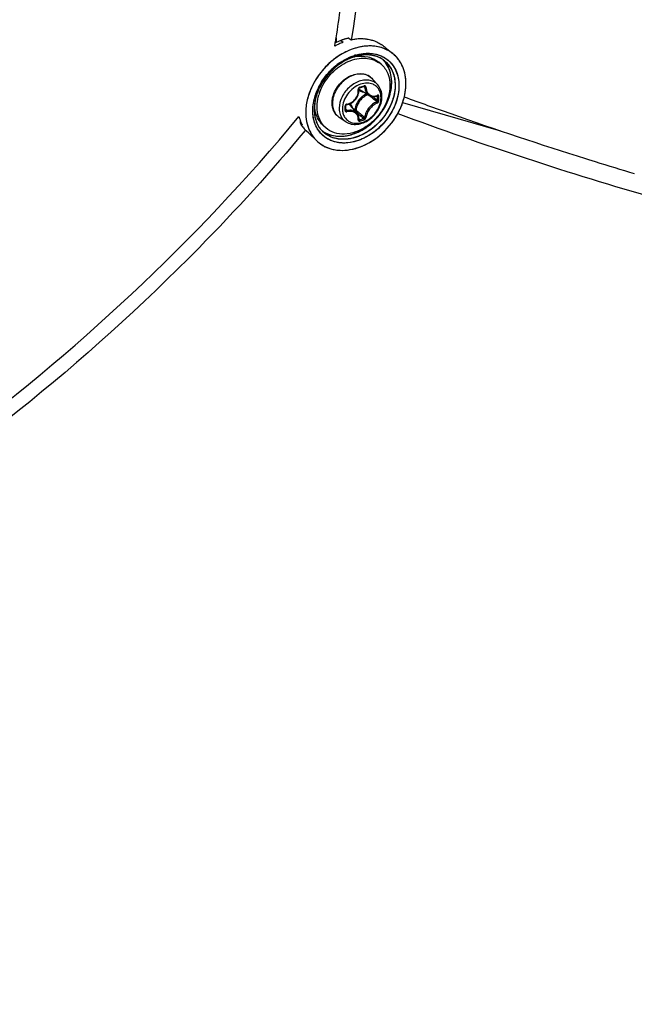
# Model space of a CAD drawing. Header units: millimetres. Extents: x 0 to 420, y 0 to 297.
# Tile 382 of 514: x 358 to 365, y 181 to 191. Entities that reach past the tile are written whole.
import ezdxf

# ---------------------------------------------------------------- set-up
doc = ezdxf.new("R2010")
doc.units = ezdxf.units.MM
doc.header["$LTSCALE"] = 23.1
doc.layers.get('0').update_dxf_attribs({"linetype": 'CONTINUOUS'})

msp = doc.modelspace()

# ---------------------------------------------------------------- linework, layer by layer
at = {"color": 7, "linetype": 'Continuous'}
for p, q in [((361.4778, 190.7888), (361.4838, 190.8242)), ((361.4784, 190.7881), (361.4842, 190.8237)), ((361.4928, 190.8282), (361.4838, 190.8242)), ((361.4928, 190.8789), (361.4928, 190.8282)), ((361.5434, 190.8504), (361.4928, 190.8282)), ((361.5434, 190.8504), (361.568, 190.8302)), ((361.63, 190.8754), (361.6546, 190.8552)), ((361.6565, 190.8709), (361.6539, 190.8553)), ((361.6568, 190.8704), (361.6543, 190.8548)), ((361.6546, 190.8552), (361.6556, 190.8554)), ((361.6556, 190.8554), (361.6546, 190.8552)), ((361.6925, 190.6905), (361.6932, 190.6907)), ((361.6932, 190.6907), (361.6937, 190.6908)), ((362.0156, 190.7753), (362.0979, 190.7096)), ((361.4161, 190.6022), (361.4156, 190.6017)), ((361.5386, 190.6156), (361.5488, 190.6224)), ((361.687, 190.6745), (361.6877, 190.6746)), ((361.687, 190.6743), (361.6877, 190.6745)), ((361.6991, 190.6786), (361.6969, 190.6778)), ((361.6991, 190.6786), (361.6969, 190.6779)), ((361.9732, 190.595), (361.9482, 190.6167)), ((361.7546, 190.382), (361.7544, 190.3819)), ((361.7546, 190.382), (361.7544, 190.3819)), ((361.9381, 190.3751), (361.8827, 190.4376)), ((361.743, 190.3438), (361.7578, 190.3479)), ((361.8441, 190.2613), (361.7513, 190.3189)), ((361.7872, 190.3565), (361.7983, 190.3505)), ((361.258, 190.2213), (361.2583, 190.2223)), ((361.2639, 190.1862), (361.2634, 190.1833)), ((361.2645, 190.1859), (361.2645, 190.1863)), ((361.2647, 190.1859), (361.2647, 190.1863)), ((361.8844, 190.2489), (361.8868, 190.2469)), ((361.928, 190.2571), (361.935, 190.2533)), ((361.9317, 190.2589), (361.9308, 190.2582)), ((361.9308, 190.2582), (361.9322, 190.2587)), ((361.9322, 190.2587), (361.9327, 190.2587)), ((362.2033, 190.1861), (363.2505, 189.8839)), ((362.2216, 190.2468), (362.2217, 190.2469)), ((361.5948, 190.1342), (361.5947, 190.1529)), ((361.5947, 190.1056), (361.5948, 190.1291)), ((361.5947, 190.1125), (361.604, 190.1001)), ((361.5948, 190.1291), (361.5948, 190.1342)), ((361.7163, 190.0725), (361.6463, 190.1558)), ((361.6932, 190.1052), (361.6896, 190.1042)), ((361.7029, 190.0884), (361.7186, 190.0751)), ((361.7186, 190.0751), (361.7363, 190.0601)), ((362.1547, 190.0645), (362.1497, 190.0663)), ((362.1548, 190.0643), (362.1498, 190.0662)), ((361.1093, 189.9951), (361.1074, 189.9691)), ((361.1074, 189.9691), (361.131, 189.947)), ((361.1306, 189.9478), (361.131, 189.947)), ((361.1306, 189.9477), (361.131, 189.947)), ((361.5967, 189.9809), (361.5269, 190.0267)), ((361.7341, 190.0043), (361.735, 190.0034)), ((361.7348, 190.0113), (361.7408, 190.0031)), ((361.7348, 190.0113), (361.7376, 190.0076)), ((361.735, 190.0034), (361.7359, 190.0029)), ((361.1238, 189.9421), (361.1233, 189.9429)), ((361.1238, 189.9421), (361.1233, 189.9428)), ((361.1508, 189.9066), (361.1743, 189.8845)), ((361.1652, 189.8921), (361.1626, 189.8889)), ((361.1654, 189.892), (361.1627, 189.8888)), ((361.1995, 189.8583), (361.1743, 189.8845)), ((361.1995, 189.8583), (361.2884, 189.7749)), ((361.384, 189.9147), (361.359, 189.9363)), ((361.292, 189.7715), (361.2927, 189.7709)), ((361.2921, 189.7716), (361.2928, 189.771)), ((364.1582, 189.5876), (364.1911, 189.5773)), ((364.1911, 189.5773), (364.2599, 189.5559))]:
    msp.add_line(p, q, dxfattribs=at)
for points in [[(361.6055, 190.1643), (361.6151, 190.1662), (361.6278, 190.1697), (361.6402, 190.1743), (361.6522, 190.18), (361.6637, 190.1868), (361.6746, 190.1945), (361.6848, 190.2032), (361.6943, 190.2126), (361.7029, 190.2229), (361.7107, 190.2338), (361.7174, 190.2452), (361.7232, 190.2572), (361.7278, 190.2695), (361.7314, 190.2821), (361.7338, 190.2949), (361.735, 190.3078), (361.735, 190.3207)], [(361.735, 190.3207), (361.7342, 190.3312), (361.7342, 190.3326), (361.7345, 190.3342), (361.7349, 190.3357), (361.7356, 190.3372), (361.7364, 190.3387), (361.7374, 190.34), (361.7385, 190.3412), (361.7398, 190.3422), (361.7411, 190.343), (361.7424, 190.3436), (361.743, 190.3438)], [(361.7578, 190.3479), (361.7667, 190.3504), (361.7755, 190.353), (361.7903, 190.3574)], [(361.7903, 190.3574), (361.7909, 190.3576), (361.792, 190.3577), (361.7929, 190.3576), (361.7937, 190.3574), (361.794, 190.3573)], [(361.5947, 190.1529), (361.5947, 190.1537), (361.5949, 190.155), (361.5954, 190.1564), (361.5961, 190.1578), (361.597, 190.1591), (361.5981, 190.1604), (361.5994, 190.1615), (361.6007, 190.1624), (361.6021, 190.1632), (361.6036, 190.1638), (361.605, 190.1642), (361.6055, 190.1643)], [(361.844, 190.2614), (361.8478, 190.2592), (361.8562, 190.2551), (361.865, 190.252), (361.8742, 190.25), (361.8838, 190.2489)], [(361.8838, 190.2489), (361.8935, 190.2489), (361.9034, 190.25), (361.9134, 190.2521), (361.9234, 190.2552), (361.9308, 190.2582)], [(361.5953, 190.1032), (361.595, 190.1037), (361.5948, 190.1044), (361.5947, 190.1052), (361.5947, 190.1056)], [(361.7296, 190.05), (361.7258, 190.0584), (361.721, 190.0662), (361.7163, 190.0724)], [(361.7342, 190.0051), (361.7349, 190.0123), (361.7351, 190.0222), (361.7342, 190.0318), (361.7324, 190.0411), (361.7296, 190.05)], [(361.7341, 190.0042), (361.7342, 190.0042), (361.7342, 190.0041), (361.7342, 190.0042), (361.7342, 190.0046), (361.7342, 190.0051)]]:
    msp.add_lwpolyline(points, dxfattribs=at)
for centre, radius, start, end in [((361.8165, 190.1711), 0.7045, 116.31565, 118.73655), ((347.3386, 193.1081), 14.3288, 350.82654, 351.04884), ((361.8091, 190.1861), 0.6879, 114.68957, 116.31309), ((361.7971, 190.2129), 0.6585, 110.36009, 114.71119), ((361.7626, 190.2592), 0.6305, 108.95389, 110.34495), ((361.7585, 190.2713), 0.6177, 107.54389, 108.95409), ((361.7545, 190.2838), 0.6045, 106.11321, 107.54385), ((361.7509, 190.2964), 0.5915, 104.66174, 106.1133), ((361.7476, 190.3088), 0.5786, 103.18877, 104.66168), ((361.7447, 190.3215), 0.5656, 101.69342, 103.18896), ((361.7657, 190.3192), 0.5474, 98.97338, 101.60248), ((361.7657, 190.3193), 0.5473, 98.97336, 101.60411), ((361.7629, 190.3369), 0.5295, 96.68885, 98.9718), ((361.7629, 190.3369), 0.5294, 96.68859, 98.97178), ((361.7606, 190.3565), 0.5098, 93.83181, 96.69279), ((361.7592, 190.3769), 0.4893, 91.47375, 93.8283), ((361.7592, 190.3769), 0.4893, 91.47363, 93.82851), ((361.7587, 190.396), 0.4702, 88.36668, 91.47661), ((361.7592, 190.4129), 0.4533, 85.9726, 88.36178), ((361.7604, 190.4296), 0.4366, 82.54847, 85.97843), ((361.7624, 190.4452), 0.4208, 80.19663, 82.54105), ((361.7648, 190.4588), 0.407, 76.21093, 80.20309), ((361.7675, 190.4703), 0.3952, 74.16715, 76.20089), ((361.7719, 190.4851), 0.3798, 67.92227, 74.19358), ((361.6867, 190.3459), 0.5414, 59.30364, 65.09671), ((361.7052, 190.3781), 0.5043, 58.49164, 59.24537), ((361.7097, 190.3855), 0.4956, 57.72279, 58.49169), ((361.8527, 190.1785), 0.5364, 107.2419, 108.75764), ((361.8472, 190.1962), 0.518, 106.11336, 107.38578), ((361.8241, 190.2418), 0.4543, 97.79946, 104.90926), ((361.8269, 190.2286), 0.4678, 102.17354, 104.82413), ((361.8277, 190.2263), 0.4702, 102.20598, 104.30323), ((361.8219, 190.2543), 0.4416, 97.02561, 102.2393), ((361.8224, 190.2503), 0.4456, 97.72424, 102.18987), ((361.8182, 190.2813), 0.4143, 94.73186, 97.73086), ((361.8198, 190.2678), 0.4279, 96.96922, 97.69949), ((361.8176, 190.2872), 0.4084, 93.52504, 96.99907), ((361.8186, 190.2782), 0.4175, 94.7478, 96.97546), ((361.8163, 190.3073), 0.3883, 88.61528, 94.76342), ((361.8175, 190.2905), 0.4051, 93.53633, 94.74277), ((361.8164, 190.3118), 0.3838, 88.61941, 93.56762), ((361.8162, 190.3129), 0.3827, 87.98349, 93.5437), ((361.8166, 190.3282), 0.3673, 87.95913, 88.58408), ((361.8167, 190.334), 0.3616, 84.94771, 88.58318), ((361.817, 190.3372), 0.3584, 84.9412, 87.96883), ((361.8169, 190.3377), 0.3579, 84.14986, 87.9618), ((361.8177, 190.3464), 0.3491, 84.13136, 84.93123), ((361.8191, 190.3589), 0.3366, 78.44528, 84.97884), ((361.8194, 190.3606), 0.3348, 78.43091, 84.164), ((361.8195, 190.3616), 0.3339, 77.96562, 84.17412), ((361.8218, 190.3735), 0.3217, 77.91771, 78.39418), ((361.8235, 190.3817), 0.3134, 74.42201, 78.40695), ((361.8234, 190.3808), 0.3143, 74.44279, 77.92903), ((361.8239, 190.3831), 0.3119, 73.90672, 77.93425), ((361.8253, 190.3879), 0.3069, 73.90758, 74.4307), ((361.8274, 190.3954), 0.2991, 66.87109, 74.43713), ((361.8279, 190.3966), 0.2979, 66.58429, 73.91867), ((361.8281, 190.3971), 0.2972, 66.85955, 73.93455), ((361.8693, 190.4169), 0.3717, 66.70874, 67.7143), ((361.8808, 190.4379), 0.3478, 49.06362, 51.38133), ((361.881, 190.438), 0.3475, 49.43387, 51.39061), ((361.881, 190.4381), 0.3474, 49.4293, 51.38417), ((361.8812, 190.4383), 0.3471, 49.06201, 49.42875), ((361.8814, 190.4386), 0.3468, 48.36292, 49.43332), ((361.8804, 190.4375), 0.3483, 44.96524, 49.05918), ((361.8811, 190.4382), 0.3473, 48.3608, 49.06306), ((361.8794, 190.4364), 0.3498, 41.21829, 48.34923), ((361.8806, 190.4377), 0.348, 44.96154, 48.35842), ((361.8786, 190.4357), 0.3509, 41.90395, 44.96067), ((361.8787, 190.4358), 0.3507, 41.9065, 44.96465), ((361.9168, 190.0536), 0.6774, 122.90554, 132.42739), ((361.9162, 190.0546), 0.6763, 123.94212, 130.92046), ((361.8395, 190.1854), 0.5128, 107.21183, 110.38524), ((361.8417, 190.1805), 0.5181, 109.0704, 110.43081), ((361.837, 190.1928), 0.505, 106.88325, 109.02171), ((361.8366, 190.1955), 0.5023, 107.31655, 109.07263), ((361.8319, 190.2102), 0.4869, 106.11325, 107.3138), ((361.8347, 190.2005), 0.4969, 106.09972, 107.20131), ((361.768, 190.2746), 0.408, 100.97258, 101.34784), ((361.7672, 190.2788), 0.4037, 99.98898, 100.97366), ((361.8339, 190.2028), 0.4945, 106.06173, 106.8787), ((361.8305, 190.2152), 0.4817, 105.9539, 106.11066), ((361.8321, 190.2091), 0.488, 105.11803, 106.06203), ((361.8298, 190.2177), 0.4791, 105.11313, 105.95451), ((361.8319, 190.2103), 0.4867, 104.83782, 105.82661), ((361.8304, 190.2154), 0.4814, 104.29817, 105.11776), ((361.829, 190.2206), 0.4761, 104.81712, 105.11256), ((361.832, 190.4064), 0.2872, 63.20249, 66.83908), ((361.831, 190.4043), 0.2895, 66.54335, 66.82561), ((361.8319, 190.4063), 0.2874, 63.86204, 66.55225), ((361.8323, 190.4073), 0.2863, 63.18545, 66.54887), ((361.8068, 190.4028), 0.2542, 49.1138, 56.51182), ((361.8334, 190.4094), 0.2839, 62.93266, 63.85828), ((361.8338, 190.4102), 0.283, 62.92109, 63.17919), ((361.8379, 190.4178), 0.2744, 51.44966, 62.96675), ((361.8381, 190.418), 0.2742, 51.45353, 62.98167), ((361.7954, 190.4405), 0.2832, 42.60211, 45.71581), ((361.795, 190.4401), 0.2837, 42.65384, 45.69266), ((361.7942, 190.4393), 0.2849, 42.00251, 42.65523), ((361.7945, 190.4397), 0.2844, 41.99977, 42.60766), ((361.7945, 190.4397), 0.2844, 41.99938, 42.60345), ((361.7917, 190.4372), 0.2882, 34.71844, 41.98672), ((361.8289, 190.4079), 0.2877, 34.74605, 51.27615), ((361.876, 190.4334), 0.3543, 37.77973, 41.90292), ((361.8772, 190.4344), 0.3527, 41.22612, 41.90576), ((361.8762, 190.4336), 0.354, 39.52411, 41.22544), ((361.8764, 190.4337), 0.3538, 39.52175, 41.22413), ((361.8729, 190.4309), 0.3583, 34.72676, 39.51368), ((361.8747, 190.4323), 0.356, 37.78559, 39.52394), ((361.8731, 190.4311), 0.3581, 35.68385, 37.78205), ((361.8727, 190.4308), 0.3586, 35.24001, 37.78436), ((361.8715, 190.4299), 0.36, 35.23776, 35.68506), ((361.8705, 190.4293), 0.3612, 34.73195, 35.23773), ((361.8712, 190.4297), 0.3604, 34.72691, 35.24162), ((361.8642, 190.425), 0.3688, 29.51432, 34.7143), ((361.8696, 190.4286), 0.3623, 34.16445, 34.73339), ((361.8702, 190.429), 0.3616, 34.16025, 34.72678), ((361.8638, 190.4248), 0.3692, 29.51431, 34.14524), ((361.8689, 190.4281), 0.3632, 33.67121, 34.16448), ((361.9361, 190.0319), 0.7065, 132.39492, 148.85272), ((361.9367, 190.0315), 0.7072, 133.37193, 148.60655), ((361.9324, 190.0357), 0.7011, 132.45199, 133.35067), ((361.9256, 190.0433), 0.6909, 130.90081, 132.28464), ((361.9039, 190.0518), 0.6686, 151.21134, 153.25338), ((361.8995, 190.0538), 0.6637, 151.20791, 153.18386), ((361.8876, 190.0653), 0.6372, 151.52143, 153.68459), ((361.8865, 190.0661), 0.6358, 151.56353, 153.7075), ((361.881, 190.0686), 0.6299, 151.50629, 153.67176), ((361.9157, 190.0449), 0.6822, 148.64734, 151.20639), ((361.911, 190.0479), 0.6767, 148.91513, 151.21155), ((361.8337, 190.152), 0.2433, 109.03985, 109.22932), ((361.7675, 190.3355), 0.1539, 50.53518, 52.38989), ((361.7676, 190.3357), 0.1537, 47.20358, 50.53486), ((361.7671, 190.3352), 0.1545, 41.53019, 47.1948), ((361.8942, 190.0415), 0.731, 158.19173, 158.5612), ((361.8988, 190.0397), 0.7359, 157.47069, 158.15358), ((361.899, 190.0396), 0.7362, 157.55088, 158.15746), ((361.9141, 190.0332), 0.7526, 153.66759, 157.53994), ((361.8274, 190.0821), 0.5862, 161.83572, 166.32891), ((361.8228, 190.0837), 0.5813, 161.7466, 166.30499), ((361.8369, 190.0797), 0.596, 158.99976, 166.16237), ((361.8499, 190.075), 0.6098, 160.89228, 161.8603), ((361.8525, 190.074), 0.6125, 158.95151, 161.75789), ((361.8602, 190.0714), 0.6207, 158.90447, 160.88953), ((361.859, 190.0718), 0.6194, 158.58314, 159.04535), ((361.8748, 190.0654), 0.6365, 155.97088, 158.95168), ((361.8742, 190.066), 0.6357, 155.90455, 158.90174), ((361.8704, 190.0672), 0.6317, 156.16451, 158.5763), ((361.8441, 190.0847), 0.5895, 159.57126, 160.51161), ((361.8598, 190.0785), 0.6065, 155.31245, 159.59727), ((361.8543, 190.0809), 0.6004, 155.32834, 159.63108), ((361.859, 190.079), 0.6055, 155.35519, 159.55834), ((361.8905, 190.0583), 0.6537, 153.263, 156.16279), ((361.8876, 190.0598), 0.6504, 155.05337, 155.97876), ((361.8828, 190.0622), 0.645, 154.64795, 155.90963), ((361.8917, 190.0579), 0.6549, 154.55997, 155.05389), ((361.8858, 190.0608), 0.6484, 153.67747, 154.64832), ((361.8964, 190.0556), 0.6602, 153.25461, 154.55894), ((361.8891, 190.0592), 0.652, 153.18809, 153.67746), ((361.7976, 190.1227), 0.5108, 159.68136, 163.43785), ((361.8706, 190.0738), 0.6182, 153.67667, 155.36641), ((361.8746, 190.0717), 0.6227, 153.68606, 155.34026), ((361.8779, 190.0704), 0.6262, 153.70832, 155.32848), ((361.7986, 190.3952), 0.0898, 224.14979, 225.13489), ((361.7988, 190.3955), 0.0901, 225.16768, 238.19258), ((361.2129, 192.2833), 2.0045, 285.39308, 286.80749), ((361.8997, 190.0935), 0.202, 114.0645, 126.40526), ((361.8893, 190.3616), 0.1071, 290.31697, 292.26307), ((361.8881, 190.3646), 0.1103, 292.2624, 294.07545), ((361.7963, 190.0899), 0.5541, 166.34963, 168.42906), ((361.745, 190.1095), 0.4871, 171.29792, 173.56708), ((361.7433, 190.1096), 0.4855, 172.51311, 173.56972), ((361.7356, 190.1105), 0.4778, 172.64471, 173.57138), ((361.7464, 190.1091), 0.4887, 170.96967, 172.64112), ((361.7533, 190.1083), 0.4956, 170.95852, 172.51147), ((361.6615, 190.1639), 0.3977, 177.19763, 179.98873), ((361.672, 190.1635), 0.4082, 176.85591, 177.20832), ((361.6108, 190.1485), 0.0216, 99.06376, 106.76369), ((361.5772, 190.0979), 0.0902, 40.02572, 53.88647), ((361.9134, 190.0756), 0.2113, 135.09832, 148.10442), ((353.7471, 180.6872), 12.5417, 49.56104, 49.72441), ((354.4822, 181.5486), 11.4092, 49.26308, 49.56466), ((353.9037, 180.7506), 12.4061, 49.65654, 49.94798), ((360.4697, 190.2296), 1.4654, 0.00233, 0.92882), ((360.5184, 190.2296), 1.4168, 359.05537, 0.00295), ((360.4715, 190.2287), 1.4783, 0.0024, 0.92888), ((360.5206, 190.2287), 1.4292, 359.05547, 0.00301), ((359.4474, 190.1243), 2.1407, 0.00233, 0.64253), ((359.5274, 190.1243), 2.0607, 359.34524, 0.00194), ((361.5919, 190.1056), 0.00271, 351.60329, 359.32144), ((361.562, 190.0975), 0.1114, 16.50857, 23.3442), ((369.3591, 199.1894), 11.8794, 229.89404, 230.16205), ((368.8492, 198.4817), 11.0235, 229.81565, 230.16603), ((368.4107, 198.0522), 10.3986, 230.16047, 230.51372), ((361.4698, 190.4447), 0.7785, 330.51232, 333.67169), ((361.4691, 190.4451), 0.7793, 330.51223, 333.32698), ((361.4784, 190.4403), 0.7688, 333.03735, 333.33657), ((361.48, 190.4395), 0.767, 333.33655, 333.68263), ((361.4815, 190.4388), 0.7653, 333.33401, 333.67764), ((361.4894, 190.4349), 0.7565, 333.67652, 336.5845), ((361.4822, 190.4384), 0.7645, 333.67993, 333.98757), ((361.4836, 190.4377), 0.7629, 333.67772, 333.98992), ((361.491, 190.4342), 0.7548, 333.98554, 336.58777), ((361.4845, 190.4373), 0.762, 333.98758, 334.25893), ((361.5079, 190.1464), 0.4268, 194.79108, 196.49377), ((361.4983, 190.1435), 0.4168, 196.49137, 199.11174), ((361.4982, 190.1435), 0.4167, 196.49124, 199.11198), ((361.4895, 190.1405), 0.4075, 199.1151, 200.94263), ((361.4328, 190.1474), 0.371, 208.72649, 210.70742), ((361.483, 190.138), 0.4006, 200.93755, 202.45476), ((361.4749, 190.1347), 0.3918, 202.45022, 205.24081), ((361.4283, 190.1447), 0.3658, 210.70754, 212.70711), ((361.4275, 190.1442), 0.3648, 210.70555, 213.50232), ((361.4639, 190.1294), 0.3796, 205.23839, 208.59709), ((361.4638, 190.1294), 0.3795, 205.23836, 208.59632), ((361.4254, 190.1429), 0.3623, 212.70922, 213.50669), ((361.366, 191.3902), 1.4368, 285.12112, 287.07727), ((361.3667, 191.3883), 1.4495, 285.13021, 287.08635), ((361.4235, 190.1416), 0.36, 213.64571, 214.72641), ((361.4192, 190.1387), 0.3549, 213.62951, 220.83979), ((361.4209, 190.1398), 0.3569, 214.72521, 216.75798), ((361.4182, 190.1377), 0.3535, 216.75852, 218.80436), ((361.4158, 190.1359), 0.3505, 218.80456, 220.86217), ((361.5522, 190.0467), 0.3795, 208.25195, 208.50269), ((361.5519, 190.0466), 0.3791, 208.28896, 208.50807), ((361.544, 190.0421), 0.3701, 208.47923, 214.6989), ((361.5618, 190.0658), 0.3128, 210.79009, 214.71405), ((361.5597, 190.0647), 0.3104, 211.08808, 222.74439), ((361.5556, 190.0616), 0.3052, 214.72363, 222.49614), ((361.5494, 190.0807), 0.286, 212.43965, 214.72904), ((361.5448, 190.0775), 0.2804, 212.39315, 214.45567), ((361.5486, 190.0801), 0.285, 214.19294, 214.45497), ((361.542, 190.0755), 0.2769, 214.45948, 214.72693), ((361.5482, 190.0798), 0.2845, 214.45497, 214.71783), ((361.5474, 190.0793), 0.2836, 214.73191, 215.05701), ((361.5456, 190.078), 0.2813, 214.72695, 215.01924), ((361.5402, 190.0741), 0.2746, 214.9928, 226.78066), ((361.5402, 190.0739), 0.2745, 215.00809, 226.75845), ((361.5103, 190.1111), 0.2812, 231.40531, 232.60241), ((361.5102, 190.1109), 0.2809, 231.40635, 232.59351), ((361.5114, 190.1126), 0.283, 232.5931, 236.28966), ((361.5113, 190.1123), 0.2827, 232.59693, 236.2885), ((361.5129, 190.1148), 0.2857, 236.28886, 238.55735), ((361.5129, 190.1148), 0.2856, 236.28857, 238.56261), ((361.5127, 190.1145), 0.2854, 236.28744, 238.55443), ((361.5505, 190.1069), 0.2543, 221.70798, 229.09647), ((361.5314, 190.0334), 0.3548, 214.70639, 226.77538), ((361.5265, 190.0287), 0.348, 226.8293, 227.79329), ((361.5261, 190.0284), 0.3475, 226.82444, 227.64699), ((361.526, 190.0282), 0.3473, 226.82953, 227.64514), ((361.5406, 190.2616), 0.5872, 282.31726, 286.1187), ((361.5411, 190.2596), 0.5851, 282.31161, 285.71908), ((361.5379, 190.2713), 0.5972, 285.35535, 285.70945), ((361.5369, 190.2749), 0.601, 285.70949, 286.104), ((361.5372, 190.2737), 0.5997, 285.7065, 286.11081), ((361.5315, 190.2928), 0.6196, 286.11887, 289.45337), ((361.536, 190.2782), 0.6044, 286.1021, 286.47325), ((361.5363, 190.2771), 0.6032, 286.11084, 286.476), ((361.5311, 190.294), 0.6209, 286.48834, 289.45258), ((361.5352, 190.2809), 0.6072, 286.47321, 286.78892), ((374.791, 223.5469), 35.585, 252.78602, 253.49148)]:
    msp.add_arc(centre, radius, start, end, dxfattribs=at)
for points, knots in [([(361.8702, 193.7389), (361.8702, 193.4859), (361.8538, 192.5268), (361.7696, 191.5678), (361.6568, 190.8704)], [0, 0, 0, 0, 0.263653, 1, 1, 1, 1]), ([(361.4929, 190.8786), (361.5275, 191.0981), (361.6522, 192.0298), (361.697, 192.9713), (361.697, 193.6889)], [0, 0, 0, 0, 0.2364049, 1, 1, 1, 1]), ([(362.0104, 190.7608), (361.9661, 190.779), (361.8656, 190.7988), (361.7086, 190.7779), (361.5527, 190.7116), (361.459, 190.6419), (361.4154, 190.6016)], [0, 0, 0, 0, 0.2223419, 0.4636599, 0.724676, 1, 1, 1, 1]), ([(362.0093, 190.7613), (361.9634, 190.7799), (361.8592, 190.7995), (361.7553, 190.7838), (361.7035, 190.7688)], [0, 0, 0, 0, 0.4786856, 1, 1, 1, 1]), ([(361.7035, 190.7688), (361.6778, 190.7614), (361.5729, 190.7234), (361.4782, 190.6596), (361.4161, 190.6022)], [0, 0, 0, 0, 0.2405481, 1, 1, 1, 1]), ([(361.5488, 190.6224), (361.5603, 190.6297), (361.6058, 190.6571), (361.6548, 190.6787), (361.6925, 190.6905)], [0, 0, 0, 0, 0.2566252, 1, 1, 1, 1]), ([(361.6937, 190.6908), (361.7512, 190.7087), (361.8681, 190.7247), (361.9817, 190.6859), (362.0263, 190.655)], [0, 0, 0, 0, 0.5261893, 1, 1, 1, 1]), ([(361.6972, 190.6764), (361.7425, 190.6843), (361.8125, 190.6844), (361.8965, 190.6543), (361.9323, 190.6304), (361.9482, 190.6167)], [0, 0, 0, 0, 0.5195832, 0.7628388, 1, 1, 1, 1]), ([(361.7035, 190.6938), (361.7602, 190.7101), (361.8752, 190.7235), (362.0368, 190.6658), (362.1438, 190.5338), (362.1759, 190.3591), (362.1369, 190.1713), (362.0059, 189.9397), (361.8311, 189.8095), (361.7036, 189.7726)], [0, 0, 0, 0, 0.1216208, 0.2314408, 0.3390356, 0.4557153, 0.5860396, 0.7264412, 1, 1, 1, 1]), ([(361.4156, 190.6017), (361.3938, 190.5815), (361.3119, 190.497), (361.2482, 190.3947), (361.2155, 190.3131)], [0, 0, 0, 0, 0.2530769, 1, 1, 1, 1]), ([(361.4154, 190.6016), (361.3974, 190.5848), (361.3285, 190.515), (361.2722, 190.4328), (361.2396, 190.367)], [0, 0, 0, 0, 0.2515713, 1, 1, 1, 1]), ([(361.3185, 190.3001), (361.3432, 190.3668), (361.4198, 190.4909), (361.561, 190.6021), (361.6885, 190.6511), (361.7824, 190.6644), (361.871, 190.6538), (361.9239, 190.6301), (361.947, 190.6149)], [0, 0, 0, 0, 0.2700118, 0.5388887, 0.665622, 0.7842973, 0.895035, 1, 1, 1, 1]), ([(362.1024, 190.5787), (362.1325, 190.5353), (362.1721, 190.4261), (362.1599, 190.2469), (362.0864, 190.0687), (361.9617, 189.9134), (361.8021, 189.8006), (361.627, 189.7457), (361.4572, 189.7589), (361.3646, 189.8182), (361.3305, 189.8554)], [0, 0, 0, 0, 0.1116013, 0.235694, 0.3716114, 0.5129608, 0.6511402, 0.7788171, 0.8934309, 1, 1, 1, 1]), ([(361.6724, 190.6702), (361.654, 190.6639), (361.5791, 190.6332), (361.5112, 190.5865), (361.4658, 190.5452)], [0, 0, 0, 0, 0.2411134, 1, 1, 1, 1]), ([(361.6608, 190.6661), (361.6436, 190.6596), (361.5735, 190.6293), (361.5098, 190.585), (361.4669, 190.5462)], [0, 0, 0, 0, 0.2418201, 1, 1, 1, 1]), ([(361.6608, 190.666), (361.6436, 190.6596), (361.5736, 190.6293), (361.5098, 190.585), (361.467, 190.5463)], [0, 0, 0, 0, 0.2418118, 1, 1, 1, 1]), ([(362.0089, 190.6324), (362.0373, 190.6097), (362.0868, 190.5509), (362.1245, 190.4387), (362.1256, 190.3123), (362.0787, 190.1354), (361.9431, 189.9386), (361.7772, 189.8367), (361.689, 189.8113)], [0, 0, 0, 0, 0.1045242, 0.214592, 0.3339673, 0.4629487, 0.735941, 1, 1, 1, 1]), ([(361.9732, 190.595), (361.9884, 190.5819), (362.016, 190.5514), (362.057, 190.4769), (362.0683, 190.4112), (362.0683, 190.3674)], [0, 0, 0, 0, 0.2380206, 0.4816823, 1, 1, 1, 1]), ([(362.0754, 190.3005), (362.0883, 190.3601), (362.0939, 190.4792), (362.0423, 190.5895), (362.0059, 190.63)], [0, 0, 0, 0, 0.5285705, 1, 1, 1, 1]), ([(362.0754, 190.3005), (362.0883, 190.3601), (362.0939, 190.4792), (362.0423, 190.5895), (362.0059, 190.63)], [0, 0, 0, 0, 0.5285627, 1, 1, 1, 1]), ([(362.0089, 190.6324), (362.04, 190.6075), (362.0935, 190.5414), (362.1289, 190.4149), (362.1202, 190.2743), (362.0876, 190.1822), (362.0654, 190.1373)], [0, 0, 0, 0, 0.2229712, 0.4599817, 0.7193774, 1, 1, 1, 1]), ([(362.0247, 190.6561), (362.0609, 190.6313), (362.1246, 190.5625), (362.1691, 190.4247), (362.1625, 190.2696), (362.127, 190.1678), (362.1025, 190.1181)], [0, 0, 0, 0, 0.2232137, 0.4592672, 0.7183964, 1, 1, 1, 1]), ([(362.0754, 190.3005), (362.087, 190.3538), (362.0936, 190.4597), (362.0565, 190.561), (362.0285, 190.6013)], [0, 0, 0, 0, 0.5262111, 1, 1, 1, 1]), ([(362.2216, 190.2467), (362.2381, 190.314), (362.2498, 190.4482), (362.2056, 190.5777), (362.1712, 190.6295)], [0, 0, 0, 0, 0.5268744, 1, 1, 1, 1]), ([(362.2217, 190.2469), (362.2369, 190.3095), (362.249, 190.4341), (362.2139, 190.556), (362.1851, 190.6067)], [0, 0, 0, 0, 0.5252552, 1, 1, 1, 1]), ([(362.2216, 190.2468), (362.2369, 190.3094), (362.2491, 190.4341), (362.2139, 190.556), (362.1851, 190.6067)], [0, 0, 0, 0, 0.5251787, 1, 1, 1, 1]), ([(361.3067, 190.3524), (361.3162, 190.3712), (361.358, 190.4453), (361.4135, 190.5115), (361.4607, 190.5545)], [0, 0, 0, 0, 0.2480999, 1, 1, 1, 1]), ([(362.0653, 190.5719), (362.0931, 190.5317), (362.1302, 190.4311), (362.1208, 190.2656), (362.0553, 190.1), (361.9425, 189.9541), (361.7967, 189.8458), (361.6352, 189.789), (361.4765, 189.7931), (361.3864, 189.8419), (361.3521, 189.874)], [0, 0, 0, 0, 0.1111879, 0.2345353, 0.3696079, 0.5104388, 0.6488016, 0.7774132, 0.8931819, 1, 1, 1, 1]), ([(361.8614, 190.4575), (361.8451, 190.47), (361.8057, 190.4891), (361.7383, 190.4946), (361.6676, 190.4781), (361.5994, 190.4419), (361.5391, 190.389), (361.4774, 190.3049), (361.4529, 190.2273), (361.4529, 190.1772)], [0, 0, 0, 0, 0.1048967, 0.2168992, 0.3389042, 0.4701201, 0.6070029, 0.7445487, 1, 1, 1, 1]), ([(361.4576, 190.2477), (361.4702, 190.2974), (361.5214, 190.391), (361.6066, 190.455), (361.6541, 190.4745)], [0, 0, 0, 0, 0.4999949, 1, 1, 1, 1]), ([(361.6541, 190.4745), (361.6746, 190.483), (361.7166, 190.495), (361.7803, 190.4954), (361.8384, 190.4768), (361.8699, 190.452), (361.8827, 190.4376)], [0, 0, 0, 0, 0.2705736, 0.5245053, 0.7651553, 1, 1, 1, 1]), ([(362.0683, 190.3674), (362.0683, 190.2833), (362.0264, 190.1529), (361.9216, 190.013), (361.8193, 189.9257), (361.7043, 189.8675), (361.5858, 189.8434), (361.4738, 189.8568), (361.4099, 189.8922), (361.384, 189.9147)], [0, 0, 0, 0, 0.2564729, 0.3945431, 0.5316439, 0.6626324, 0.7840112, 0.8953104, 1, 1, 1, 1]), ([(361.8686, 190.4193), (361.851, 190.4247), (361.8122, 190.4297), (361.7527, 190.4203), (361.6935, 190.3954), (361.62, 190.3439), (361.55, 190.2554), (361.5257, 190.1675), (361.5257, 190.1252)], [0, 0, 0, 0, 0.1086407, 0.2257623, 0.3513902, 0.4834417, 0.7511469, 1, 1, 1, 1]), ([(361.7536, 190.3817), (361.7267, 190.3723), (361.6747, 190.3432), (361.5942, 190.2618), (361.5595, 190.1754), (361.5595, 190.1195)], [0, 0, 0, 0, 0.2497724, 0.5108703, 1, 1, 1, 1]), ([(361.8874, 190.3812), (361.8678, 190.3898), (361.8221, 190.3984), (361.7769, 190.3897), (361.7546, 190.382)], [0, 0, 0, 0, 0.4759675, 1, 1, 1, 1]), ([(361.9381, 190.3751), (361.929, 190.3853), (361.9076, 190.4036), (361.882, 190.4152), (361.8686, 190.4193)], [0, 0, 0, 0, 0.4956196, 1, 1, 1, 1]), ([(361.9725, 190.2388), (361.9725, 190.2544), (361.969, 190.2848), (361.9522, 190.3265), (361.9246, 190.3602), (361.9003, 190.3755), (361.8874, 190.3812)], [0, 0, 0, 0, 0.2672634, 0.518158, 0.7592288, 1, 1, 1, 1]), ([(361.9824, 190.2499), (361.9824, 190.273), (361.9756, 190.3184), (361.9526, 190.3586), (361.9381, 190.3751)], [0, 0, 0, 0, 0.5124293, 1, 1, 1, 1]), ([(361.2157, 190.3135), (361.2096, 190.2982), (361.1878, 190.2382), (361.1743, 190.175), (361.1701, 190.1278)], [0, 0, 0, 0, 0.2575879, 1, 1, 1, 1]), ([(361.2138, 190.3087), (361.208, 190.2939), (361.1872, 190.2353), (361.1742, 190.1739), (361.1701, 190.128)], [0, 0, 0, 0, 0.2573765, 1, 1, 1, 1]), ([(361.2914, 190.2899), (361.2882, 190.2813), (361.2765, 190.2473), (361.268, 190.2122), (361.2638, 190.1858)], [0, 0, 0, 0, 0.2555657, 1, 1, 1, 1]), ([(361.2914, 190.2899), (361.2882, 190.2813), (361.2765, 190.2475), (361.2681, 190.2125), (361.2639, 190.1862)], [0, 0, 0, 0, 0.2555502, 1, 1, 1, 1]), ([(361.2888, 190.1424), (361.2888, 190.1527), (361.2905, 190.1952), (361.2987, 190.2374), (361.3079, 190.2683)], [0, 0, 0, 0, 0.2424073, 1, 1, 1, 1]), ([(361.3638, 189.8711), (361.3921, 189.8538), (361.4572, 189.8283), (361.6052, 189.8198), (361.7992, 189.891), (361.9827, 190.0625), (362.0578, 190.2193), (362.0754, 190.3005)], [0, 0, 0, 0, 0.1053139, 0.217372, 0.4653954, 0.7359814, 1, 1, 1, 1]), ([(361.6074, 190.1698), (361.6251, 190.1727), (361.6602, 190.1858), (361.7019, 190.223), (361.7275, 190.2722), (361.7309, 190.309), (361.7289, 190.3264)], [0, 0, 0, 0, 0.2484899, 0.5040312, 0.7572025, 1, 1, 1, 1]), ([(361.6536, 189.8435), (361.7559, 189.8731), (361.9435, 189.9984), (362.0525, 190.1952), (362.0754, 190.3005)], [0, 0, 0, 0, 0.4969935, 1, 1, 1, 1]), ([(361.745, 190.3507), (361.7401, 190.3493), (361.7312, 190.3424), (361.7282, 190.3315), (361.7289, 190.3264)], [0, 0, 0, 0, 0.497141, 1, 1, 1, 1]), ([(361.7289, 190.3263), (361.7303, 190.3268), (361.7324, 190.3275), (361.7343, 190.3296), (361.7342, 190.3305)], [0, 0, 0, 0, 0.63264, 1, 1, 1, 1]), ([(361.7349, 190.3188), (361.7382, 190.3164), (361.7522, 190.3074), (361.7685, 190.3022), (361.7809, 190.3004)], [0, 0, 0, 0, 0.2452834, 1, 1, 1, 1]), ([(361.745, 190.3507), (361.7451, 190.3498), (361.7452, 190.3475), (361.7445, 190.3442), (361.743, 190.3438)], [0, 0, 0, 0, 0.3479999, 1, 1, 1, 1]), ([(361.8313, 190.2693), (361.8252, 190.267), (361.8004, 190.2558), (361.7783, 190.2392), (361.7638, 190.2247)], [0, 0, 0, 0, 0.2424155, 1, 1, 1, 1]), ([(361.7925, 190.3644), (361.7926, 190.3635), (361.7927, 190.3612), (361.7919, 190.3579), (361.7903, 190.3574)], [0, 0, 0, 0, 0.3397672, 1, 1, 1, 1]), ([(361.8117, 190.3503), (361.8114, 190.3548), (361.8081, 190.362), (361.7994, 190.3655), (361.7948, 190.3651), (361.7925, 190.3644)], [0, 0, 0, 0, 0.502703, 0.7449897, 1, 1, 1, 1]), ([(361.7983, 190.3505), (361.7982, 190.3512), (361.7977, 190.3539), (361.7958, 190.3563), (361.794, 190.3573)], [0, 0, 0, 0, 0.2645763, 1, 1, 1, 1]), ([(361.7983, 190.3505), (361.7993, 190.3322), (361.8068, 190.2976), (361.8303, 190.2699), (361.844, 190.2614)], [0, 0, 0, 0, 0.5312285, 1, 1, 1, 1]), ([(361.8117, 190.3502), (361.8093, 190.3496), (361.8048, 190.3492), (361.8002, 190.3496), (361.7983, 190.3505)], [0, 0, 0, 0, 0.5363997, 1, 1, 1, 1]), ([(361.8117, 190.3503), (361.8124, 190.3379), (361.8168, 190.3141), (361.8331, 190.2832), (361.8582, 190.2618), (361.879, 190.2561), (361.8892, 190.2554)], [0, 0, 0, 0, 0.2791044, 0.5338538, 0.7692548, 1, 1, 1, 1]), ([(361.9331, 190.2639), (361.9331, 190.2633), (361.9331, 190.2616), (361.9326, 190.2597), (361.9317, 190.2589)], [0, 0, 0, 0, 0.2968379, 1, 1, 1, 1]), ([(361.9496, 190.2527), (361.9495, 190.2567), (361.9471, 190.2634), (361.939, 190.2658), (361.935, 190.2647), (361.9331, 190.2639)], [0, 0, 0, 0, 0.5003916, 0.7344564, 1, 1, 1, 1]), ([(362.0286, 190.1683), (362.0339, 190.179), (362.0534, 190.2216), (362.068, 190.2664), (362.0754, 190.3005)], [0, 0, 0, 0, 0.2552539, 1, 1, 1, 1]), ([(361.2947, 189.9031), (361.2678, 189.9472), (361.2342, 190.0549), (361.2445, 190.1657), (361.258, 190.2213)], [0, 0, 0, 0, 0.4740353, 1, 1, 1, 1]), ([(361.2939, 189.9044), (361.2689, 189.9458), (361.2366, 190.0455), (361.2428, 190.1489), (361.2535, 190.201)], [0, 0, 0, 0, 0.475713, 1, 1, 1, 1]), ([(361.2609, 190.164), (361.2559, 190.1199), (361.2579, 190.0338), (361.2904, 189.9531), (361.3129, 189.92)], [0, 0, 0, 0, 0.5255267, 1, 1, 1, 1]), ([(361.2609, 190.1641), (361.2561, 190.1215), (361.2576, 190.0385), (361.2873, 189.9601), (361.3081, 189.9273)], [0, 0, 0, 0, 0.5248134, 1, 1, 1, 1]), ([(361.2609, 190.164), (361.2561, 190.1214), (361.2577, 190.0384), (361.2873, 189.96), (361.3081, 189.9273)], [0, 0, 0, 0, 0.5250402, 1, 1, 1, 1]), ([(361.359, 189.9364), (361.3438, 189.9495), (361.3161, 189.98), (361.2751, 190.0545), (361.2638, 190.1202), (361.2638, 190.164)], [0, 0, 0, 0, 0.2380206, 0.4816823, 1, 1, 1, 1]), ([(361.3639, 189.8711), (361.413, 189.841), (361.5393, 189.8103), (361.7331, 189.8599), (361.9083, 189.9829), (361.9961, 190.1026), (362.0286, 190.1683)], [0, 0, 0, 0, 0.214983, 0.458112, 0.7261614, 1, 1, 1, 1]), ([(361.4493, 190.1829), (361.4493, 190.1882), (361.45, 190.21), (361.4536, 190.2317), (361.4576, 190.2477)], [0, 0, 0, 0, 0.2444382, 1, 1, 1, 1]), ([(361.5269, 190.0267), (361.5147, 190.0347), (361.4922, 190.0543), (361.4587, 190.105), (361.4493, 190.152), (361.4493, 190.1829)], [0, 0, 0, 0, 0.2419835, 0.4867676, 1, 1, 1, 1]), ([(361.4529, 190.1772), (361.4529, 190.1472), (361.4617, 190.1018), (361.4939, 190.053), (361.5153, 190.0343), (361.5269, 190.0267)], [0, 0, 0, 0, 0.5179821, 0.7609119, 1, 1, 1, 1]), ([(361.5835, 190.03), (361.5939, 190.0132), (361.6229, 189.9834), (361.6829, 189.9619), (361.7506, 189.965), (361.8188, 189.9909), (361.8809, 190.0364), (361.9458, 190.1141), (361.9725, 190.1899), (361.9725, 190.2388)], [0, 0, 0, 0, 0.1054881, 0.2137141, 0.3314756, 0.4606216, 0.5982861, 0.7387156, 1, 1, 1, 1]), ([(361.6046, 190.1692), (361.6, 190.1678), (361.5917, 190.1623), (361.5879, 190.1528), (361.588, 190.1483)], [0, 0, 0, 0, 0.5156763, 1, 1, 1, 1]), ([(361.5967, 189.9809), (361.6138, 189.9696), (361.6535, 189.9533), (361.7192, 189.9506), (361.7859, 189.9679), (361.849, 190.0028), (361.9042, 190.0525), (361.9605, 190.131), (361.9824, 190.2032), (361.9824, 190.2499)], [0, 0, 0, 0, 0.1107595, 0.2265841, 0.3495359, 0.4792789, 0.6132266, 0.7474709, 1, 1, 1, 1]), ([(361.6074, 190.1698), (361.6074, 190.1685), (361.6073, 190.1666), (361.6062, 190.1644), (361.6055, 190.1643)], [0, 0, 0, 0, 0.6503056, 1, 1, 1, 1]), ([(361.6643, 190.1416), (361.6629, 190.1448), (361.6569, 190.157), (361.6485, 190.1679), (361.6412, 190.1748)], [0, 0, 0, 0, 0.2552468, 1, 1, 1, 1]), ([(361.7073, 190.1645), (361.7053, 190.1596), (361.6982, 190.1405), (361.694, 190.1203), (361.6932, 190.1052)], [0, 0, 0, 0, 0.2588965, 1, 1, 1, 1]), ([(361.7341, 190.1872), (361.73, 190.1806), (361.7158, 190.1547), (361.7075, 190.1252), (361.7064, 190.1034)], [0, 0, 0, 0, 0.2615924, 1, 1, 1, 1]), ([(361.7798, 190.2561), (361.7719, 190.2503), (361.7419, 190.2249), (361.7187, 190.1915), (361.7073, 190.1645)], [0, 0, 0, 0, 0.2511189, 1, 1, 1, 1]), ([(361.9277, 190.1935), (361.911, 190.1874), (361.8783, 190.1681), (361.8382, 190.1275), (361.8092, 190.0794), (361.7994, 190.0437), (361.7983, 190.0268)], [0, 0, 0, 0, 0.2417402, 0.5075678, 0.7691952, 1, 1, 1, 1]), ([(361.9331, 190.181), (361.9175, 190.1751), (361.8871, 190.1568), (361.8495, 190.1187), (361.8223, 190.0736), (361.8128, 190.0403), (361.8117, 190.0245)], [0, 0, 0, 0, 0.2414613, 0.5077277, 0.7697022, 1, 1, 1, 1]), ([(361.8892, 190.2554), (361.8923, 190.2552), (361.9049, 190.2551), (361.9175, 190.2579), (361.9265, 190.2612)], [0, 0, 0, 0, 0.2424988, 1, 1, 1, 1]), ([(361.9277, 190.1935), (361.9288, 190.194), (361.9329, 190.197), (361.9352, 190.2024), (361.935, 190.2062)], [0, 0, 0, 0, 0.2336287, 1, 1, 1, 1]), ([(361.9331, 190.181), (361.9333, 190.1846), (361.9317, 190.1894), (361.9286, 190.1929), (361.9277, 190.1935)], [0, 0, 0, 0, 0.7664588, 1, 1, 1, 1]), ([(361.935, 190.2533), (361.935, 190.2539), (361.935, 190.2559), (361.9338, 190.258), (361.9326, 190.2587)], [0, 0, 0, 0, 0.2954266, 1, 1, 1, 1]), ([(361.9331, 190.181), (361.9353, 190.1819), (361.9439, 190.1873), (361.9494, 190.1975), (361.9496, 190.2052)], [0, 0, 0, 0, 0.2401002, 1, 1, 1, 1]), ([(361.9496, 190.2527), (361.9472, 190.2517), (361.9421, 190.2511), (361.937, 190.252), (361.935, 190.2533)], [0, 0, 0, 0, 0.5201631, 1, 1, 1, 1]), ([(361.9496, 190.2052), (361.9472, 190.2041), (361.9421, 190.2036), (361.9369, 190.2048), (361.935, 190.2062)], [0, 0, 0, 0, 0.5166823, 1, 1, 1, 1]), ([(362.1709, 190.1064), (362.1764, 190.1178), (362.1969, 190.1632), (362.2128, 190.2107), (362.2216, 190.2468)], [0, 0, 0, 0, 0.2546712, 1, 1, 1, 1]), ([(362.1836, 190.1343), (362.1876, 190.1435), (362.2026, 190.1801), (362.2146, 190.218), (362.2216, 190.2467)], [0, 0, 0, 0, 0.2538974, 1, 1, 1, 1]), ([(362.2215, 190.2466), (362.387, 190.1861), (363.0288, 189.9553), (363.6756, 189.7386), (364.1582, 189.5876)], [0, 0, 0, 0, 0.258467, 1, 1, 1, 1]), ([(361.1702, 190.1284), (361.1681, 190.1048), (361.1654, 190.0156), (361.1869, 189.9246), (361.218, 189.8669)], [0, 0, 0, 0, 0.2656513, 1, 1, 1, 1]), ([(361.1701, 190.128), (361.168, 190.1044), (361.1654, 190.0154), (361.1869, 189.9247), (361.2179, 189.8671)], [0, 0, 0, 0, 0.2655448, 1, 1, 1, 1]), ([(361.1701, 190.1278), (361.1681, 190.1044), (361.1655, 190.016), (361.1866, 189.926), (361.2171, 189.8686)], [0, 0, 0, 0, 0.2654329, 1, 1, 1, 1]), ([(361.3606, 189.9377), (361.3371, 189.9641), (361.2996, 190.0299), (361.2888, 190.1042), (361.2888, 190.1424)], [0, 0, 0, 0, 0.4811075, 1, 1, 1, 1]), ([(362.1025, 190.1181), (362.0639, 190.0401), (361.9571, 189.9006), (361.7446, 189.7674), (361.5443, 189.742), (361.4083, 189.7881), (361.3542, 189.8299), (361.3318, 189.854)], [0, 0, 0, 0, 0.2785815, 0.5476473, 0.7857369, 0.8944848, 1, 1, 1, 1]), ([(362.0654, 190.1373), (362.0299, 190.0656), (361.9324, 189.9369), (361.7383, 189.8114), (361.5545, 189.7823), (361.4267, 189.8181), (361.3742, 189.8532), (361.3521, 189.874)], [0, 0, 0, 0, 0.2773442, 0.5461462, 0.7854903, 0.8947114, 1, 1, 1, 1]), ([(361.5257, 190.1252), (361.5257, 190.1179), (361.527, 190.0901), (361.5341, 190.0623), (361.5428, 190.0436)], [0, 0, 0, 0, 0.2611995, 1, 1, 1, 1]), ([(361.5595, 190.1195), (361.5595, 190.1034), (361.5632, 190.072), (361.5755, 190.0428), (361.5835, 190.03)], [0, 0, 0, 0, 0.5161847, 1, 1, 1, 1]), ([(361.588, 190.1483), (361.5889, 190.1485), (361.5915, 190.1491), (361.5947, 190.1511), (361.5947, 190.1529)], [0, 0, 0, 0, 0.335626, 1, 1, 1, 1]), ([(361.588, 190.1008), (361.5889, 190.1009), (361.5914, 190.1015), (361.5944, 190.1034), (361.5946, 190.1052)], [0, 0, 0, 0, 0.3213233, 1, 1, 1, 1]), ([(361.588, 190.1008), (361.588, 190.0986), (361.5889, 190.0941), (361.595, 190.0869), (361.6029, 190.086), (361.6074, 190.087)], [0, 0, 0, 0, 0.2451514, 0.4837975, 1, 1, 1, 1]), ([(361.5953, 190.1032), (361.5962, 190.102), (361.599, 190.1), (361.6024, 190.0998), (361.604, 190.1001)], [0, 0, 0, 0, 0.4817975, 1, 1, 1, 1]), ([(361.7163, 190.0725), (361.7105, 190.0794), (361.6958, 190.0915), (361.6683, 190.1021), (361.6368, 190.1053), (361.615, 190.1025), (361.604, 190.1001)], [0, 0, 0, 0, 0.2228824, 0.4615584, 0.7209435, 1, 1, 1, 1]), ([(361.6074, 190.087), (361.6074, 190.0894), (361.6066, 190.0939), (361.6052, 190.0983), (361.604, 190.1001)], [0, 0, 0, 0, 0.5266706, 1, 1, 1, 1]), ([(361.7196, 190.0515), (361.7149, 190.0594), (361.7017, 190.074), (361.6742, 190.0873), (361.6416, 190.092), (361.6189, 190.0895), (361.6074, 190.087)], [0, 0, 0, 0, 0.2213815, 0.457911, 0.7176489, 1, 1, 1, 1]), ([(361.6933, 190.1053), (361.6956, 190.1058), (361.7001, 190.1059), (361.7046, 190.1046), (361.7064, 190.1034)], [0, 0, 0, 0, 0.5264192, 1, 1, 1, 1]), ([(361.6933, 190.1053), (361.6933, 190.1047), (361.6934, 190.1023), (361.694, 190.1), (361.6946, 190.0983)], [0, 0, 0, 0, 0.2342771, 1, 1, 1, 1]), ([(361.6988, 190.0932), (361.7018, 190.0947), (361.705, 190.0982), (361.7063, 190.1024), (361.7064, 190.1034)], [0, 0, 0, 0, 0.762591, 1, 1, 1, 1]), ([(361.7105, 189.6996), (361.8006, 189.7268), (361.9728, 189.8248), (362.099, 189.9759), (362.1474, 190.0615)], [0, 0, 0, 0, 0.4887751, 1, 1, 1, 1]), ([(361.7379, 189.7086), (361.8279, 189.7404), (361.9974, 189.8461), (362.1188, 190.0037), (362.1636, 190.0917)], [0, 0, 0, 0, 0.4914284, 1, 1, 1, 1]), ([(361.7379, 189.7086), (361.7795, 189.7233), (361.945, 189.8016), (362.0794, 189.9412), (362.1474, 190.0615)], [0, 0, 0, 0, 0.2422194, 1, 1, 1, 1]), ([(367.2722, 188.6057), (366.4781, 188.7437), (364.7509, 189.1708), (363.0654, 189.7318), (362.1548, 190.0643)], [0, 0, 0, 0, 0.4539603, 1, 1, 1, 1]), ([(355.842, 185.4797), (356.342, 185.792), (358.2638, 187.0993), (359.9884, 188.7028), (361.0959, 190.0375)], [0, 0, 0, 0, 0.2536739, 1, 1, 1, 1]), ([(361.5428, 190.0436), (361.5488, 190.0309), (361.5639, 190.0071), (361.5851, 189.9884), (361.5967, 189.9809)], [0, 0, 0, 0, 0.5043912, 1, 1, 1, 1]), ([(361.7289, 190.0006), (361.7301, 190.0095), (361.7301, 190.0273), (361.724, 190.0442), (361.7196, 190.0515)], [0, 0, 0, 0, 0.513521, 1, 1, 1, 1]), ([(361.7289, 190.0006), (361.7286, 189.9987), (361.7288, 189.9947), (361.7339, 189.988), (361.741, 189.988), (361.745, 189.9891)], [0, 0, 0, 0, 0.2501984, 0.4777758, 1, 1, 1, 1]), ([(361.7289, 190.0006), (361.7296, 190.0008), (361.7318, 190.0015), (361.734, 190.0034), (361.7342, 190.0051)], [0, 0, 0, 0, 0.3039163, 1, 1, 1, 1]), ([(361.7359, 190.0029), (361.7363, 190.0028), (361.7379, 190.0024), (361.7396, 190.0027), (361.7408, 190.0031)], [0, 0, 0, 0, 0.2207875, 1, 1, 1, 1]), ([(361.745, 189.9891), (361.7453, 189.9916), (361.7445, 189.9966), (361.7425, 190.0013), (361.7408, 190.0031)], [0, 0, 0, 0, 0.5105676, 1, 1, 1, 1]), ([(361.7879, 190.0167), (361.7892, 190.017), (361.7938, 190.0189), (361.7979, 190.0232), (361.7983, 190.0268)], [0, 0, 0, 0, 0.265099, 1, 1, 1, 1]), ([(361.7925, 190.0028), (361.7929, 190.0053), (361.7919, 190.0104), (361.7897, 190.015), (361.7879, 190.0167)], [0, 0, 0, 0, 0.5076598, 1, 1, 1, 1]), ([(361.7925, 190.0028), (361.795, 190.0035), (361.8038, 190.0079), (361.8111, 190.0172), (361.8117, 190.0245)], [0, 0, 0, 0, 0.2572992, 1, 1, 1, 1]), ([(361.8117, 190.0246), (361.8083, 190.0234), (361.8031, 190.0236), (361.7991, 190.0261), (361.7983, 190.0268)], [0, 0, 0, 0, 0.7681894, 1, 1, 1, 1]), ([(361.1627, 189.8888), (360.8023, 189.4557), (359.2568, 187.7525), (357.4372, 186.3012), (355.9674, 185.379)], [0, 0, 0, 0, 0.2451379, 1, 1, 1, 1]), ([(361.7036, 189.7726), (361.627, 189.7505), (361.5014, 189.7443), (361.3632, 189.8159), (361.3136, 189.8721), (361.2947, 189.9031)], [0, 0, 0, 0, 0.5222773, 0.7620562, 1, 1, 1, 1]), ([(361.689, 189.8113), (361.6292, 189.794), (361.5066, 189.7817), (361.3929, 189.8357), (361.3521, 189.874)], [0, 0, 0, 0, 0.5268149, 1, 1, 1, 1]), ([(361.3639, 189.871), (361.4041, 189.8464), (361.5028, 189.8162), (361.6037, 189.8291), (361.6536, 189.8435)], [0, 0, 0, 0, 0.475533, 1, 1, 1, 1]), ([(361.292, 189.7715), (361.3383, 189.7293), (361.4625, 189.6679), (361.5986, 189.6734), (361.6658, 189.688)], [0, 0, 0, 0, 0.476596, 1, 1, 1, 1]), ([(361.2927, 189.7709), (361.339, 189.7289), (361.463, 189.6679), (361.5987, 189.6734), (361.6658, 189.688)], [0, 0, 0, 0, 0.4765609, 1, 1, 1, 1]), ([(361.2927, 189.7709), (361.3423, 189.726), (361.4781, 189.6626), (361.6244, 189.6758), (361.696, 189.6955)], [0, 0, 0, 0, 0.4739766, 1, 1, 1, 1]), ([(362.0422, 176.6369), (362.5255, 176.9406), (364.3856, 178.2098), (366.0599, 179.7566), (367.1434, 181.0415)], [0, 0, 0, 0, 0.2534871, 1, 1, 1, 1])]:
    msp.add_open_spline(points, degree=3, knots=knots, dxfattribs=at)
for points in [[(361.63, 190.8754), (361.6006, 190.8693), (361.5716, 190.8608), (361.5434, 190.8504)], [(362.0156, 190.7753), (362.0024, 190.7858), (361.9886, 190.7956), (361.9744, 190.8046)], [(362.0978, 190.7096), (362.0711, 190.7309), (362.0409, 190.7484), (362.0093, 190.7613)], [(362.0978, 190.7096), (362.0714, 190.7307), (362.0417, 190.748), (362.0104, 190.7608)], [(361.4591, 190.553), (361.489, 190.5804), (361.5214, 190.6052), (361.5557, 190.6267)], [(362.0089, 190.6324), (361.9942, 190.6441), (361.9782, 190.6543), (361.9615, 190.6628)], [(362.0263, 190.655), (362.0558, 190.6345), (362.0819, 190.6082), (362.1024, 190.5787)], [(361.467, 190.5463), (361.4112, 190.4958), (361.3632, 190.435), (361.3274, 190.3689)], [(361.4669, 190.5462), (361.4112, 190.4958), (361.3633, 190.4351), (361.3275, 190.3691)], [(361.4658, 190.5452), (361.4106, 190.495), (361.3631, 190.4347), (361.3275, 190.3691)], [(361.2157, 190.3135), (361.2157, 190.3135), (361.2157, 190.3135), (361.2157, 190.3135)], [(361.2171, 189.8686), (361.2355, 189.8339), (361.2598, 189.8018), (361.2884, 189.7749)], [(361.3144, 189.9178), (361.3254, 189.902), (361.338, 189.8872), (361.3521, 189.874)]]:
    msp.add_open_spline(points, degree=3, dxfattribs=at)

doc.saveas('drawing.dxf')
